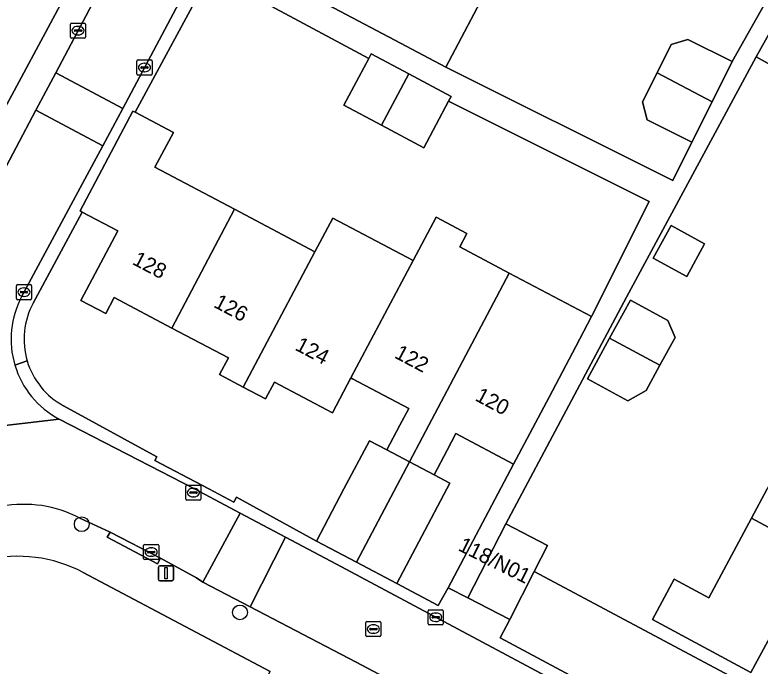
# Model space of a CAD drawing. Extents: x 158455 to 159797, y 387218 to 388672.
# Drawn here: x 159398.63 to 159447.82, y 388488.3 to 388531.3 of the extents above; entities that cross this region are included whole.
import ezdxf

# ---------------------------------------------------------------- set-up
doc = ezdxf.new("R2010")
doc.units = 0
for name, color, linetype in [('IMGEO_Boom', 7, 'Continuous'), ('IMGEO_Erf', 7, 'Continuous'), ('IMGEO_Kolk', 7, 'Continuous'), ('IMGEO_Lichtmast', 7, 'Continuous'), ('IMGEO_Pand', 7, 'Continuous'), ('IMGEO_Pand_nummerreeks', 7, 'Continuous'), ('IMGEO_Parkeervlak_open', 7, 'Continuous'), ('IMGEO_Rijbaan_lokaal_open', 7, 'Continuous'), ('IMGEO_Rioolput', 7, 'Continuous'), ('IMGEO_Voetpad_open', 7, 'Continuous')]:
    doc.layers.add(name, color=color, linetype=linetype)

msp = doc.modelspace()

# ---------------------------------------------------------------- linework, layer by layer
at = {"layer": 'IMGEO_Boom'}
for centre in [(159403.046, 388497.671), (159413.487, 388491.846)]:
    msp.add_circle(centre, 0.489, dxfattribs=at)
at = {"layer": 'IMGEO_Erf'}
for points in [[(159387.649, 388505.953), (159390.453, 388511.176), (159419.456, 388565.205)], [(159429.955, 388533.322), (159427.071, 388527.86), (159441.367, 388520.712), (159442.053, 388520.369), (159443.316, 388522.896), (159440.36, 388524.374), (159440.071, 388525.567), (159441.026, 388527.476), (159441.955, 388529.335), (159443.063, 388529.681), (159445.98, 388528.223), (159448.944, 388533.496)], [(159451.042, 388526.584), (159447.561, 388528.54), (159439.013, 388512.666), (159431.035, 388497.689), (159433.798, 388496.276), (159432.917, 388494.554), (159447.814, 388486.6)], [(159412.145, 388507.547), (159412.726, 388508.647), (159408.984, 388510.623), (159405.178, 388512.633), (159404.625, 388511.584), (159402.988, 388512.449), (159405.418, 388517.049), (159403.083, 388518.282), (159399.839, 388512.272)], [(159401.85, 388505.486), (159408.004, 388502.126), (159407.877, 388501.886), (159411.426, 388500.002), (159413.093, 388499.117), (159413.268, 388499.447), (159418.534, 388496.555), (159420.354, 388500), (159422.036, 388503.185), (159423.191, 388502.575), (159424.052, 388504.206), (159424.636, 388505.312), (159420.925, 388507.272), (159420.816, 388507.33), (159419.599, 388505.027), (159415.764, 388507.052), (159415.179, 388505.944), (159413.708, 388506.721), (159412.145, 388507.547)], [(159448.611, 388490.478), (159447.218, 388487.886), (159440.718, 388491.377), (159442.151, 388494.044), (159444.436, 388492.817), (159447.255, 388498.062), (159448.297, 388500.002)], [(159409.819, 388477.225), (159410.189, 388477.922), (159410.562, 388478.628), (159410.578, 388478.658), (159415.494, 388487.946), (159403.137, 388494.486)]]:
    msp.add_lwpolyline(points, dxfattribs=at)
for points in [[(159427.261, 388525.601), (159425.62, 388522.528), (159422.843, 388524.012), (159420.352, 388525.342), (159421.992, 388528.414), (159411.512, 388534.057), (159406.568, 388524.876), (159409.097, 388523.541), (159407.88, 388521.237), (159413.128, 388518.465), (159418.433, 388515.664), (159419.609, 388517.888), (159424.914, 388515.085), (159426.43, 388517.954), (159428.475, 388516.874), (159428.001, 388515.976), (159431.261, 388514.254), (159436.701, 388511.381), (159440.497, 388518.973)], [(159442.988, 388514.034), (159440.774, 388515.242), (159441.95, 388517.395), (159444.163, 388516.186)], [(159440.305, 388506.507), (159439.085, 388505.826), (159436.423, 388507.281), (159437.885, 388509.957), (159439.26, 388512.474), (159441.739, 388511.12), (159442.21, 388509.993), (159441.213, 388508.169)], [(159431.555, 388501.638), (159427.741, 388503.653), (159427.165, 388502.562), (159426.304, 388500.931), (159427.344, 388500.382), (159427.143, 388500), (159423.842, 388493.752), (159426.575, 388492.296), (159427.226, 388493.46)]]:
    msp.add_lwpolyline(points, close=True, dxfattribs=at)
for centre, radius, start, end in [((159404.255, 388509.889), 5.017, 151.6501, 196.5058), ((159404.253, 388509.888), 5.016, 196.499, 241.3722), ((159398.827, 388486.339), 9.216, 62.1198, 103.3696)]:
    msp.add_arc(centre, radius, start, end, dxfattribs=at)
at = {"layer": 'IMGEO_Kolk'}
for p, q in [((159402.298, 388529.837), (159402.298, 388530.689)), ((159402.373, 388530.763), (159403.225, 388530.763)), ((159403.299, 388530.689), (159403.299, 388529.837)), ((159402.557, 388530.257), (159402.557, 388530.269)), ((159402.995, 388530.22), (159402.597, 388530.22)), ((159402.6, 388530.306), (159402.998, 388530.306)), ((159402.786, 388530.543), (159402.811, 388530.543)), ((159403.041, 388530.269), (159403.041, 388530.257)), ((159403.225, 388529.763), (159402.373, 388529.763)), ((159402.809, 388529.983), (159402.784, 388529.983)), ((159406.685, 388527.401), (159406.685, 388528.253)), ((159406.76, 388528.327), (159407.612, 388528.327)), ((159407.686, 388528.253), (159407.686, 388527.401)), ((159406.944, 388527.821), (159406.944, 388527.833)), ((159407.382, 388527.784), (159406.984, 388527.784)), ((159406.987, 388527.87), (159407.385, 388527.87)), ((159407.173, 388528.107), (159407.198, 388528.107)), ((159407.428, 388527.833), (159407.428, 388527.821)), ((159407.612, 388527.327), (159406.76, 388527.327)), ((159407.196, 388527.547), (159407.171, 388527.547)), ((159398.808, 388513.495), (159399.66, 388513.495)), ((159398.733, 388512.569), (159398.733, 388513.421)), ((159398.992, 388512.989), (159398.992, 388513.001)), ((159399.43, 388512.952), (159399.032, 388512.952)), ((159399.035, 388513.038), (159399.433, 388513.038)), ((159399.221, 388513.275), (159399.246, 388513.275)), ((159399.476, 388513.001), (159399.476, 388512.989)), ((159399.734, 388513.421), (159399.734, 388512.569)), ((159399.66, 388512.495), (159398.808, 388512.495)), ((159399.244, 388512.715), (159399.219, 388512.715)), ((159409.913, 388499.329), (159409.913, 388500.181)), ((159409.988, 388500.255), (159410.84, 388500.255)), ((159410.914, 388500.181), (159410.914, 388499.329)), ((159410.172, 388499.749), (159410.172, 388499.761)), ((159410.61, 388499.712), (159410.212, 388499.712)), ((159410.215, 388499.798), (159410.613, 388499.798)), ((159410.401, 388500.035), (159410.426, 388500.035)), ((159410.656, 388499.761), (159410.656, 388499.749)), ((159410.84, 388499.255), (159409.988, 388499.255)), ((159410.424, 388499.475), (159410.399, 388499.475)), ((159407.129, 388495.406), (159407.129, 388496.258)), ((159407.204, 388496.332), (159408.056, 388496.332)), ((159408.13, 388496.258), (159408.13, 388495.406)), ((159407.388, 388495.826), (159407.388, 388495.838)), ((159407.826, 388495.789), (159407.428, 388495.789)), ((159407.431, 388495.875), (159407.829, 388495.875)), ((159407.617, 388496.112), (159407.642, 388496.112)), ((159407.872, 388495.838), (159407.872, 388495.826)), ((159408.056, 388495.332), (159407.204, 388495.332)), ((159407.64, 388495.552), (159407.615, 388495.552)), ((159425.912, 388491.102), (159425.912, 388491.954)), ((159425.987, 388492.028), (159426.839, 388492.028)), ((159426.4, 388491.808), (159426.425, 388491.808)), ((159426.913, 388491.954), (159426.913, 388491.102)), ((159426.171, 388491.522), (159426.171, 388491.534)), ((159426.609, 388491.485), (159426.211, 388491.485)), ((159426.214, 388491.571), (159426.612, 388491.571)), ((159426.655, 388491.534), (159426.655, 388491.522)), ((159426.839, 388491.028), (159425.987, 388491.028)), ((159426.423, 388491.248), (159426.398, 388491.248))]:
    msp.add_line(p, q, dxfattribs=at)
for points in [[(159402.298, 388529.837), (159402.298, 388530.689)], [(159402.373, 388530.763), (159403.225, 388530.763)], [(159403.299, 388530.689), (159403.299, 388529.837)], [(159403.225, 388529.763), (159402.373, 388529.763)], [(159406.685, 388527.401), (159406.685, 388528.253)], [(159406.76, 388528.327), (159407.612, 388528.327)], [(159407.686, 388528.253), (159407.686, 388527.401)], [(159407.612, 388527.327), (159406.76, 388527.327)], [(159398.808, 388513.495), (159399.66, 388513.495)], [(159398.733, 388512.569), (159398.733, 388513.421)], [(159399.734, 388513.421), (159399.734, 388512.569)], [(159399.66, 388512.495), (159398.808, 388512.495)], [(159409.913, 388499.329), (159409.913, 388500.181)], [(159409.988, 388500.255), (159410.84, 388500.255)], [(159410.914, 388500.181), (159410.914, 388499.329)], [(159410.84, 388499.255), (159409.988, 388499.255)], [(159407.129, 388495.406), (159407.129, 388496.258)], [(159407.204, 388496.332), (159408.056, 388496.332)], [(159408.13, 388496.258), (159408.13, 388495.406)], [(159408.056, 388495.332), (159407.204, 388495.332)], [(159425.912, 388491.102), (159425.912, 388491.954)], [(159425.987, 388492.028), (159426.839, 388492.028)], [(159426.913, 388491.954), (159426.913, 388491.102)], [(159426.839, 388491.028), (159425.987, 388491.028)]]:
    msp.add_lwpolyline(points, dxfattribs=at)
for centre, radius, start, end in [((159402.375, 388530.687), 0.0765, 91.552, 178.448), ((159402.375, 388530.687), 0.0765, 91.552, 178.448), ((159403.223, 388530.687), 0.0765, 1.552, 88.448), ((159403.223, 388530.687), 0.0765, 1.552, 88.448), ((159402.597, 388530.266), 0.0403, 85.8775, 175.7526), ((159402.594, 388530.256), 0.0366, 178.938, 274.7102), ((159402.998, 388530.263), 0.043, 264.8664, 352.4533), ((159403.002, 388530.268), 0.0386, 1.7309, 96.639), ((159402.375, 388529.839), 0.0765, 181.552, 268.448), ((159402.375, 388529.839), 0.0765, 181.552, 268.448), ((159403.223, 388529.839), 0.0765, 271.552, 358.448), ((159403.223, 388529.839), 0.0765, 271.552, 358.448), ((159406.762, 388528.251), 0.0765, 91.552, 178.448), ((159406.762, 388528.251), 0.0765, 91.552, 178.448), ((159407.61, 388528.251), 0.0765, 1.552, 88.448), ((159407.61, 388528.251), 0.0765, 1.552, 88.448), ((159406.984, 388527.83), 0.0403, 85.8775, 175.7526), ((159406.981, 388527.82), 0.0366, 178.938, 274.7102), ((159407.385, 388527.827), 0.043, 264.8664, 352.4533), ((159407.389, 388527.832), 0.0386, 1.7309, 96.639), ((159406.762, 388527.403), 0.0765, 181.552, 268.448), ((159406.762, 388527.403), 0.0765, 181.552, 268.448), ((159407.61, 388527.403), 0.0765, 271.552, 358.448), ((159407.61, 388527.403), 0.0765, 271.552, 358.448), ((159398.81, 388513.419), 0.0765, 91.552, 178.448), ((159398.81, 388513.419), 0.0765, 91.552, 178.448), ((159399.658, 388513.419), 0.0765, 1.552, 88.448), ((159399.658, 388513.419), 0.0765, 1.552, 88.448), ((159399.032, 388512.998), 0.0403, 85.8775, 175.7526), ((159399.029, 388512.988), 0.0366, 178.938, 274.7102), ((159399.433, 388512.995), 0.043, 264.8664, 352.4533), ((159399.437, 388513), 0.0386, 1.7309, 96.639), ((159398.81, 388512.571), 0.0765, 181.552, 268.448), ((159398.81, 388512.571), 0.0765, 181.552, 268.448), ((159399.658, 388512.571), 0.0765, 271.552, 358.448), ((159399.658, 388512.571), 0.0765, 271.552, 358.448), ((159409.99, 388500.179), 0.0765, 91.552, 178.448), ((159409.99, 388500.179), 0.0765, 91.552, 178.448), ((159410.838, 388500.179), 0.0765, 1.552, 88.448), ((159410.838, 388500.179), 0.0765, 1.552, 88.448), ((159410.212, 388499.758), 0.0403, 85.8775, 175.7526), ((159410.209, 388499.748), 0.0366, 178.938, 274.7102), ((159410.613, 388499.755), 0.043, 264.8664, 352.4533), ((159410.617, 388499.76), 0.0386, 1.7309, 96.639), ((159409.99, 388499.331), 0.0765, 181.552, 268.448), ((159409.99, 388499.331), 0.0765, 181.552, 268.448), ((159410.838, 388499.331), 0.0765, 271.552, 358.448), ((159410.838, 388499.331), 0.0765, 271.552, 358.448), ((159407.206, 388496.256), 0.0765, 91.552, 178.448), ((159407.206, 388496.256), 0.0765, 91.552, 178.448), ((159408.054, 388496.256), 0.0765, 1.552, 88.448), ((159408.054, 388496.256), 0.0765, 1.552, 88.448), ((159407.428, 388495.835), 0.0403, 85.8775, 175.7526), ((159407.425, 388495.825), 0.0366, 178.938, 274.7102), ((159407.829, 388495.832), 0.043, 264.8664, 352.4533), ((159407.833, 388495.837), 0.0386, 1.7309, 96.639), ((159407.206, 388495.408), 0.0765, 181.552, 268.448), ((159407.206, 388495.408), 0.0765, 181.552, 268.448), ((159408.054, 388495.408), 0.0765, 271.552, 358.448), ((159408.054, 388495.408), 0.0765, 271.552, 358.448), ((159425.989, 388491.952), 0.0765, 91.552, 178.448), ((159425.989, 388491.952), 0.0765, 91.552, 178.448), ((159426.837, 388491.952), 0.0765, 1.552, 88.448), ((159426.837, 388491.952), 0.0765, 1.552, 88.448), ((159426.211, 388491.531), 0.0403, 85.8775, 175.7526), ((159426.208, 388491.521), 0.0366, 178.938, 274.7102), ((159426.612, 388491.528), 0.043, 264.8664, 352.4533), ((159426.616, 388491.533), 0.0386, 1.7309, 96.639), ((159425.989, 388491.104), 0.0765, 181.552, 268.448), ((159425.989, 388491.104), 0.0765, 181.552, 268.448), ((159426.837, 388491.104), 0.0765, 271.552, 358.448), ((159426.837, 388491.104), 0.0765, 271.552, 358.448)]:
    msp.add_arc(centre, radius, start, end, dxfattribs=at)
for centre, major_axis, ratio, start_param, end_param in [((159402.785, 388530.263), (-0.387, 0.002), 0.722429, 4.712389, 7.853982), ((159402.81, 388530.263), (-0.39, 0.002), 0.717154, 1.570796, 4.712389), ((159407.172, 388527.827), (-0.387, 0.002), 0.722429, 4.712389, 7.853982), ((159407.197, 388527.827), (-0.39, 0.002), 0.717154, 1.570796, 4.712389), ((159399.22, 388512.995), (-0.387, 0.002), 0.722429, 4.712389, 7.853982), ((159399.245, 388512.995), (-0.39, 0.002), 0.717154, 1.570796, 4.712389), ((159410.4, 388499.755), (-0.387, 0.002), 0.722429, 4.712389, 7.853982), ((159410.425, 388499.755), (-0.39, 0.002), 0.717154, 1.570796, 4.712389), ((159407.616, 388495.832), (-0.387, 0.002), 0.722429, 4.712389, 7.853982), ((159407.641, 388495.832), (-0.39, 0.002), 0.717154, 1.570796, 4.712389), ((159426.399, 388491.528), (-0.387, 0.002), 0.722429, 4.712389, 7.853982), ((159426.424, 388491.528), (-0.39, 0.002), 0.717154, 1.570796, 4.712389)]:
    msp.add_ellipse(centre, major_axis=major_axis, ratio=ratio, start_param=start_param, end_param=end_param, dxfattribs=at)
at = {"layer": 'IMGEO_Lichtmast'}
for p, q in [((159408.108, 388494.031), (159408.108, 388494.831)), ((159408.108, 388494.831), (159408.108, 388494.031)), ((159408.208, 388494.931), (159408.998, 388494.931)), ((159408.998, 388494.931), (159408.208, 388494.931)), ((159409.098, 388494.831), (159409.098, 388494.031)), ((159409.098, 388494.031), (159409.098, 388494.831)), ((159408.998, 388493.931), (159408.208, 388493.931)), ((159408.208, 388493.931), (159408.998, 388493.931))]:
    msp.add_line(p, q, dxfattribs=at)
msp.add_lwpolyline([(159408.528, 388494.806), (159408.678, 388494.806), (159408.678, 388494.056), (159408.528, 388494.056), (159408.528, 388494.806)], dxfattribs=at)
for centre, start, end in [((159408.208, 388494.831), 90, 180), ((159408.208, 388494.831), 90, 180), ((159408.998, 388494.831), 0, 90), ((159408.998, 388494.831), 360, 90), ((159408.208, 388494.031), 180, 270), ((159408.208, 388494.031), 180, 270), ((159408.998, 388494.031), 270, 0), ((159408.998, 388494.031), 270, 0)]:
    msp.add_arc(centre, 0.1, start, end, dxfattribs=at)
at = {"layer": 'IMGEO_Pand'}
for points in [[(159421.033, 388538.033), (159420.213, 388536.48), (159421.349, 388535.88), (159419.285, 388531.972), (159423.707, 388529.637), (159427.071, 388527.86), (159429.955, 388533.322)], [(159452.582, 388529.324), (159449.101, 388531.28), (159447.561, 388528.54), (159451.042, 388526.584)], [(159445.98, 388528.223), (159443.063, 388529.681), (159441.955, 388529.335), (159441.026, 388527.476), (159444.65, 388525.563)], [(159424.635, 388527.403), (159422.159, 388528.726), (159421.992, 388528.414), (159420.352, 388525.342), (159422.843, 388524.012)], [(159427.261, 388525.601), (159427.427, 388525.912), (159424.635, 388527.403), (159422.843, 388524.012), (159425.62, 388522.528)], [(159444.65, 388525.563), (159441.026, 388527.476), (159440.071, 388525.567), (159440.36, 388524.374), (159443.316, 388522.896)], [(159408.984, 388510.623), (159413.128, 388518.465), (159407.88, 388521.237), (159409.097, 388523.541), (159406.568, 388524.876), (159406.421, 388524.954), (159402.938, 388518.359), (159403.083, 388518.282), (159405.418, 388517.049), (159402.988, 388512.449), (159404.625, 388511.584), (159405.178, 388512.633)], [(159408.984, 388510.623), (159412.726, 388508.647), (159412.145, 388507.547), (159413.708, 388506.721), (159418.433, 388515.664), (159413.128, 388518.465)], [(159424.914, 388515.085), (159419.609, 388517.888), (159418.433, 388515.664), (159413.708, 388506.721), (159415.179, 388505.944), (159415.764, 388507.052), (159419.599, 388505.027), (159420.816, 388507.33)], [(159430.219, 388512.283), (159431.261, 388514.254), (159428.001, 388515.976), (159428.475, 388516.874), (159426.43, 388517.954), (159424.914, 388515.085), (159420.816, 388507.33), (159420.925, 388507.272), (159424.636, 388505.312), (159424.052, 388504.206), (159423.191, 388502.575), (159424.677, 388501.79), (159425.538, 388503.421)], [(159440.774, 388515.242), (159442.988, 388514.034), (159444.163, 388516.186), (159441.95, 388517.395)], [(159435.66, 388509.41), (159436.701, 388511.381), (159431.261, 388514.254), (159430.219, 388512.283), (159425.538, 388503.421), (159424.677, 388501.79), (159426.304, 388500.931), (159427.165, 388502.562), (159427.741, 388503.653), (159431.555, 388501.638), (159433.891, 388506.06)], [(159439.26, 388512.474), (159437.885, 388509.957), (159441.213, 388508.169), (159442.21, 388509.993), (159441.739, 388511.12)], [(159441.213, 388508.169), (159437.885, 388509.957), (159436.423, 388507.281), (159439.085, 388505.826), (159440.305, 388506.507)], [(159424.677, 388501.79), (159423.191, 388502.575), (159422.036, 388503.185), (159420.354, 388500), (159418.534, 388496.555), (159421.175, 388495.161)], [(159450.115, 388503.386), (159448.297, 388500.002), (159447.255, 388498.062), (159454.853, 388493.98), (159456.893, 388497.778), (159458.159, 388497.097), (159458.979, 388498.623), (159456.417, 388500)], [(159427.143, 388500), (159427.344, 388500.382), (159426.304, 388500.931), (159424.677, 388501.79), (159421.175, 388495.161), (159423.842, 388493.752)], [(159428.535, 388492.8), (159431.297, 388491.387), (159432.917, 388494.554), (159433.798, 388496.276), (159431.035, 388497.689)], [(159454.853, 388493.98), (159447.255, 388498.062), (159444.436, 388492.817), (159442.151, 388494.044), (159440.718, 388491.377), (159447.218, 388487.886), (159448.611, 388490.478), (159453.239, 388487.991), (159454.139, 388489.666), (159452.895, 388490.335)]]:
    msp.add_lwpolyline(points, close=True, dxfattribs=at)
at = {"layer": 'IMGEO_Parkeervlak_open'}
msp.add_lwpolyline([(159431.297, 388491.387), (159430.667, 388490.158), (159445.457, 388482.254), (159447.814, 388486.6), (159432.917, 388494.554)], close=True, dxfattribs=at)
at = {"layer": 'IMGEO_Rijbaan_lokaal_open'}
for points in [[(159420.502, 388563.425), (159413.256, 388549.887), (159404.154, 388532.824), (159401.325, 388527.482), (159405.747, 388525.121), (159411.306, 388535.566), (159418.596, 388549.032), (159425.939, 388563.17)], [(159399.096, 388512.737), (159403.414, 388520.737), (159404.436, 388522.657), (159400.019, 388525.016), (159396.095, 388517.605), (159392.201, 388510.803), (159391.451, 388509.346), (159389.411, 388505.383)], [(159402.917, 388498.065), (159404.916, 388497.153), (159408.251, 388495.431), (159410.618, 388494.122), (159411.046, 388493.855), (159413.495, 388498.401), (159410.48, 388500), (159401.552, 388504.614), (159386.121, 388502.795), (159377.333, 388500.669), (159375.408, 388500.154), (159371.062, 388499.094), (159370.175, 388498.955), (159343.948, 388492.68), (159335.332, 388490.631), (159334.37, 388490.402)], [(159386.121, 388502.795), (159401.552, 388504.614)]]:
    msp.add_lwpolyline(points, dxfattribs=at)
for points in [[(159400.019, 388525.016), (159404.436, 388522.657), (159405.747, 388525.121), (159401.325, 388527.482)], [(159416.497, 388496.809), (159413.495, 388498.401), (159411.046, 388493.855), (159414.168, 388492.22)], [(159440.748, 388483.88), (159419.86, 388495.026), (159416.497, 388496.809), (159414.168, 388492.22), (159421.156, 388488.567), (159431.35, 388483.172), (159435.573, 388480.914), (159445.135, 388475.803), (159450.248, 388473.079), (159459.28, 388468.267), (159462.228, 388466.702), (159463.223, 388466.174), (159473.9, 388460.506), (159474.951, 388459.948), (159487.919, 388453.08), (159494.027, 388449.845), (159496.29, 388454.117), (159489.793, 388457.538), (159465.03, 388470.792)]]:
    msp.add_lwpolyline(points, close=True, dxfattribs=at)
for centre, radius, start, end in [((159404.361, 388509.897), 5.982, 151.6563, 196.8282), ((159404.361, 388509.895), 5.981, 196.8101, 241.9932), ((159399.237, 388491.142), 7.841, 62.0052, 100.8616)]:
    msp.add_arc(centre, radius, start, end, dxfattribs=at)
at = {"layer": 'IMGEO_Rioolput'}
for p, q in [((159421.797, 388490.321), (159421.797, 388491.173)), ((159421.872, 388491.247), (159422.724, 388491.247)), ((159422.285, 388491.027), (159422.31, 388491.027)), ((159422.798, 388491.173), (159422.798, 388490.321)), ((159422.056, 388490.741), (159422.056, 388490.753)), ((159422.494, 388490.704), (159422.096, 388490.704)), ((159422.099, 388490.79), (159422.497, 388490.79)), ((159422.308, 388490.467), (159422.283, 388490.467)), ((159422.54, 388490.753), (159422.54, 388490.741)), ((159422.724, 388490.247), (159421.872, 388490.247))]:
    msp.add_line(p, q, dxfattribs=at)
for points in [[(159421.797, 388490.321), (159421.797, 388491.173)], [(159421.872, 388491.247), (159422.724, 388491.247)], [(159422.798, 388491.173), (159422.798, 388490.321)], [(159422.724, 388490.247), (159421.872, 388490.247)]]:
    msp.add_lwpolyline(points, dxfattribs=at)
for centre, radius, start, end in [((159421.874, 388491.171), 0.0765, 91.552, 178.448), ((159421.874, 388491.171), 0.0765, 91.552, 178.448), ((159422.722, 388491.171), 0.0765, 1.552, 88.448), ((159422.722, 388491.171), 0.0765, 1.552, 88.448), ((159421.874, 388490.323), 0.0765, 181.552, 268.448), ((159421.874, 388490.323), 0.0765, 181.552, 268.448), ((159422.096, 388490.75), 0.0403, 85.8775, 175.7526), ((159422.093, 388490.74), 0.0366, 178.938, 274.7102), ((159422.497, 388490.747), 0.043, 264.8664, 352.4533), ((159422.501, 388490.752), 0.0386, 1.7309, 96.639), ((159422.722, 388490.323), 0.0765, 271.552, 358.448), ((159422.722, 388490.323), 0.0765, 271.552, 358.448)]:
    msp.add_arc(centre, radius, start, end, dxfattribs=at)
for centre, major_axis, ratio, start_param, end_param in [((159422.284, 388490.747), (-0.387, 0.002), 0.722429, 4.712389, 7.853982), ((159422.309, 388490.747), (-0.39, 0.002), 0.717154, 1.570796, 4.712389)]:
    msp.add_ellipse(centre, major_axis=major_axis, ratio=ratio, start_param=start_param, end_param=end_param, dxfattribs=at)
at = {"layer": 'IMGEO_Voetpad_open'}
for points in [[(159419.456, 388565.205), (159390.453, 388511.176), (159391.063, 388510.66)], [(159391.451, 388509.346), (159392.201, 388510.803), (159396.095, 388517.605), (159400.019, 388525.016), (159401.325, 388527.482), (159404.154, 388532.824), (159413.256, 388549.887), (159420.502, 388563.425)], [(159425.939, 388563.17), (159418.596, 388549.032), (159411.306, 388535.566), (159405.747, 388525.121), (159404.436, 388522.657), (159403.414, 388520.737), (159399.096, 388512.737)], [(159399.839, 388512.272), (159403.083, 388518.282), (159402.938, 388518.359), (159406.421, 388524.954), (159406.568, 388524.876), (159411.512, 388534.057), (159412.397, 388535.701), (159413.887, 388538.468), (159416.624, 388543.74), (159419.564, 388549.177), (159422.392, 388554.429), (159425.036, 388559.784)], [(159411.512, 388534.057), (159421.992, 388528.414), (159422.159, 388528.726), (159424.635, 388527.403), (159427.427, 388525.912), (159427.261, 388525.601), (159440.497, 388518.973), (159436.701, 388511.381), (159435.66, 388509.41), (159433.891, 388506.06), (159431.555, 388501.638), (159427.226, 388493.46), (159428.535, 388492.8), (159431.035, 388497.689), (159439.013, 388512.666), (159447.561, 388528.54), (159449.101, 388531.28)], [(159448.944, 388533.496), (159445.98, 388528.223), (159444.65, 388525.563), (159443.316, 388522.896), (159442.053, 388520.369), (159441.367, 388520.712), (159427.071, 388527.86), (159423.707, 388529.637), (159419.285, 388531.972)], [(159399.444, 388508.464), (159398.635, 388508.165)], [(159398.635, 388508.165), (159399.444, 388508.464)], [(159445.457, 388482.254), (159430.667, 388490.158), (159431.297, 388491.387), (159428.535, 388492.8), (159427.226, 388493.46), (159426.575, 388492.296), (159423.842, 388493.752), (159421.175, 388495.161), (159418.534, 388496.555), (159413.268, 388499.447), (159413.093, 388499.117), (159411.426, 388500.002), (159407.877, 388501.886), (159408.004, 388502.126), (159401.85, 388505.486)], [(159401.552, 388504.614), (159410.48, 388500), (159413.495, 388498.401), (159416.497, 388496.809), (159419.86, 388495.026), (159440.748, 388483.88), (159465.03, 388470.792), (159489.793, 388457.538), (159496.29, 388454.117), (159499.281, 388452.542), (159500, 388452.369), (159529.94, 388436.205)], [(159431.35, 388483.172), (159421.156, 388488.567), (159414.168, 388492.22), (159411.046, 388493.855), (159410.618, 388494.122), (159408.251, 388495.431), (159408.042, 388495.048), (159404.728, 388496.809), (159404.916, 388497.153), (159402.917, 388498.065)], [(159403.137, 388494.486), (159415.494, 388487.946)]]:
    msp.add_lwpolyline(points, dxfattribs=at)
msp.add_lwpolyline([(159404.916, 388497.153), (159404.728, 388496.809), (159408.042, 388495.048), (159408.251, 388495.431)], close=True, dxfattribs=at)
for centre, radius, start, end in [((159404.361, 388509.897), 5.982, 151.6563, 196.8282), ((159404.255, 388509.889), 5.017, 151.6501, 196.5058), ((159404.361, 388509.895), 5.981, 196.8101, 241.9932), ((159404.253, 388509.888), 5.016, 196.499, 241.3722), ((159399.237, 388491.142), 7.841, 62.0052, 100.8616), ((159398.827, 388486.339), 9.216, 62.1198, 103.3696)]:
    msp.add_arc(centre, radius, start, end, dxfattribs=at)

# ---------------------------------------------------------------- texts
at = {"layer": 'IMGEO_Pand_nummerreeks'}
for s, rotation, p in [('128', 332.2229, (159406.324, 388514.868)), ('126', 332.2229, (159411.69, 388512.041)), ('124', 332.223, (159417.059, 388509.213)), ('122', 332.074, (159423.624, 388508.694)), ('120', 332.074, (159428.945, 388505.874)), ('118/N01', 333.3367, (159427.823, 388495.979))]:
    msp.add_text(s, height=1, rotation=rotation, dxfattribs=at).set_placement(p)

doc.saveas('drawing.dxf')
